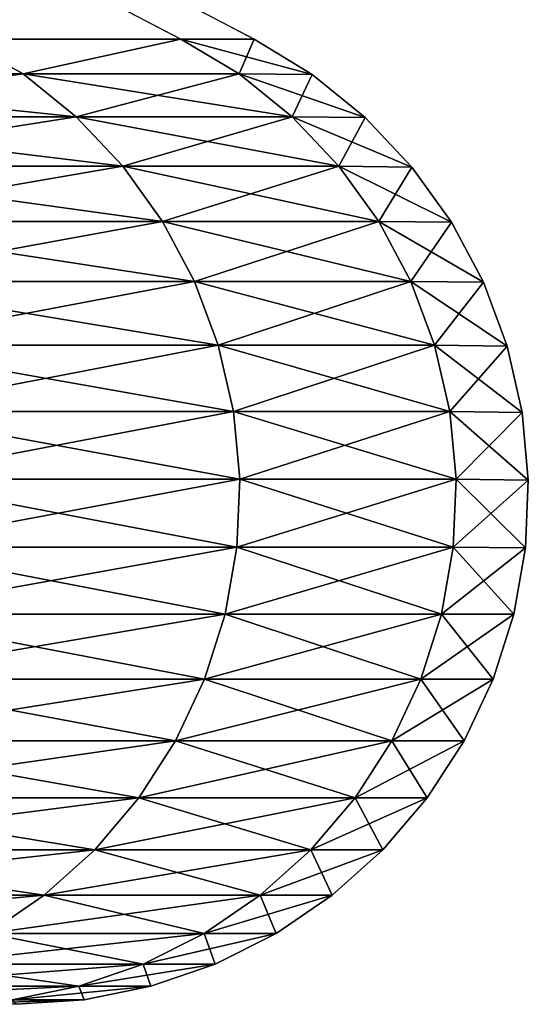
# Model space of a CAD drawing. Header units: millimetres. Extents: x -298 to 740, y 1361 to 2368.
# Tile 654 of 656: x -51.994 to -51.498, y 1360.65 to 1361.612. Entities that reach past the tile are written whole.
import ezdxf

# ---------------------------------------------------------------- set-up
doc = ezdxf.new("R2010")
doc.units = ezdxf.units.MM
doc.header["$LTSCALE"] = 33.374815
for name, color, linetype in [('164', 7, 'CONTINUOUS'), ('165', 7, 'CONTINUOUS'), ('168', 7, 'CONTINUOUS'), ('169', 7, 'CONTINUOUS')]:
    doc.layers.add(name, color=color, linetype=linetype)

msp = doc.modelspace()

# ---------------------------------------------------------------- linework, layer by layer
at = {"layer": '164', "color": 7, "linetype": 'CONTINUOUS'}
for points in [[(-165.58132, 1421.34499, 0.30106), (-165.59579, 1421.34499, 0.60182), (-51.837, 1361.5927, 4.20634), (-165.58132, 1421.34499, 0.30106)], [(-51.837, 1361.5927, 4.20634), (-165.59579, 1421.34499, 0.60182), (-52.0524, 1361.5927, 8.40777), (-51.837, 1361.5927, 4.20634)], [(-165.57649, 1421.34499), (-165.58132, 1421.34499, 0.30106), (-51.76518, 1361.5927), (-165.57649, 1421.34499)], [(-51.76518, 1361.5927), (-165.58132, 1421.34499, 0.30106), (-51.837, 1361.5927, 4.20634), (-51.76518, 1361.5927)]]:
    msp.add_3dface(points, dxfattribs=at)
at = {"layer": '165', "color": 7, "linetype": 'CONTINUOUS'}
for points in [[(-165.59579, 1421.34499, -0.60182), (-165.58132, 1421.34499, -0.30106), (-51.837, 1361.5927, -4.20634), (-165.59579, 1421.34499, -0.60182)], [(-52.0524, 1361.5927, -8.40777), (-165.59579, 1421.34499, -0.60182), (-51.837, 1361.5927, -4.20634), (-52.0524, 1361.5927, -8.40777)], [(-165.58132, 1421.34499, -0.30106), (-165.57649, 1421.34499), (-51.837, 1361.5927, -4.20634), (-165.58132, 1421.34499, -0.30106)], [(-165.57649, 1421.34499), (-51.76518, 1361.5927), (-51.837, 1361.5927, -4.20634), (-165.57649, 1421.34499)]]:
    msp.add_3dface(points, dxfattribs=at)
at = {"layer": '168', "color": 7, "linetype": 'CONTINUOUS'}
for points in [[(-52.0524, 1361.5927, -8.40777), (-51.99074, 1361.55868, -8.32126), (-52.34195, 1361.55868, -12.47001), (-52.0524, 1361.5927, -8.40777)], [(-52.0524, 1361.5927, -8.40777), (-51.837, 1361.5927, -4.20634), (-51.99074, 1361.55868, -8.32126), (-52.0524, 1361.5927, -8.40777)], [(-51.837, 1361.5927, -4.20634), (-51.77986, 1361.55868, -4.163), (-51.99074, 1361.55868, -8.32126), (-51.837, 1361.5927, -4.20634)], [(-51.837, 1361.5927, -4.20634), (-51.76518, 1361.5927), (-51.77986, 1361.55868, -4.163), (-51.837, 1361.5927, -4.20634)], [(-51.76518, 1361.5927), (-51.70856, 1361.55799), (-51.77986, 1361.55868, -4.163), (-51.76518, 1361.5927)], [(-51.99074, 1361.55868, -8.32126), (-52.29055, 1361.51686, -12.47524), (-52.34195, 1361.55868, -12.47001), (-51.99074, 1361.55868, -8.32126)], [(-51.9392, 1361.51686, -8.32474), (-52.29055, 1361.51686, -12.47524), (-51.99074, 1361.55868, -8.32126), (-51.9392, 1361.51686, -8.32474)], [(-51.77986, 1361.55868, -4.163), (-51.9392, 1361.51686, -8.32474), (-51.99074, 1361.55868, -8.32126), (-51.77986, 1361.55868, -4.163)], [(-51.72823, 1361.51686, -4.16475), (-51.9392, 1361.51686, -8.32474), (-51.77986, 1361.55868, -4.163), (-51.72823, 1361.51686, -4.16475)], [(-51.70856, 1361.55799), (-51.72823, 1361.51686, -4.16475), (-51.77986, 1361.55868, -4.163), (-51.70856, 1361.55799)], [(-51.65705, 1361.51609), (-51.72823, 1361.51686, -4.16475), (-51.70856, 1361.55799), (-51.65705, 1361.51609)], [(-51.9392, 1361.51686, -8.32474), (-52.24512, 1361.46856, -12.47986), (-52.29055, 1361.51686, -12.47524), (-51.9392, 1361.51686, -8.32474)], [(-51.89364, 1361.46856, -8.32783), (-52.24512, 1361.46856, -12.47986), (-51.9392, 1361.51686, -8.32474), (-51.89364, 1361.46856, -8.32783)], [(-51.72823, 1361.51686, -4.16475), (-51.89364, 1361.46856, -8.32783), (-51.9392, 1361.51686, -8.32474), (-51.72823, 1361.51686, -4.16475)], [(-51.68259, 1361.46856, -4.16629), (-51.89364, 1361.46856, -8.32783), (-51.72823, 1361.51686, -4.16475), (-51.68259, 1361.46856, -4.16629)], [(-51.65705, 1361.51609), (-51.68259, 1361.46856, -4.16629), (-51.72823, 1361.51686, -4.16475), (-51.65705, 1361.51609)], [(-51.61154, 1361.46774), (-51.68259, 1361.46856, -4.16629), (-51.65705, 1361.51609), (-51.61154, 1361.46774)], [(-51.89364, 1361.46856, -8.32783), (-52.20647, 1361.41462, -12.48379), (-52.24512, 1361.46856, -12.47986), (-51.89364, 1361.46856, -8.32783)], [(-51.85488, 1361.41462, -8.33045), (-52.20647, 1361.41462, -12.48379), (-51.89364, 1361.46856, -8.32783), (-51.85488, 1361.41462, -8.33045)], [(-51.68259, 1361.46856, -4.16629), (-51.85488, 1361.41462, -8.33045), (-51.89364, 1361.46856, -8.32783), (-51.68259, 1361.46856, -4.16629)], [(-51.64376, 1361.41462, -4.1676), (-51.85488, 1361.41462, -8.33045), (-51.68259, 1361.46856, -4.16629), (-51.64376, 1361.41462, -4.1676)], [(-51.61154, 1361.46774), (-51.64376, 1361.41462, -4.1676), (-51.68259, 1361.46856, -4.16629), (-51.61154, 1361.46774)], [(-51.57284, 1361.41377), (-51.64376, 1361.41462, -4.1676), (-51.61154, 1361.46774), (-51.57284, 1361.41377)], [(-51.85488, 1361.41462, -8.33045), (-52.17528, 1361.35601, -12.48696), (-52.20647, 1361.41462, -12.48379), (-51.85488, 1361.41462, -8.33045)], [(-51.8236, 1361.35601, -8.33257), (-52.17528, 1361.35601, -12.48696), (-51.85488, 1361.41462, -8.33045), (-51.8236, 1361.35601, -8.33257)], [(-51.64376, 1361.41462, -4.1676), (-51.8236, 1361.35601, -8.33257), (-51.85488, 1361.41462, -8.33045), (-51.64376, 1361.41462, -4.1676)], [(-51.61243, 1361.35601, -4.16866), (-51.8236, 1361.35601, -8.33257), (-51.64376, 1361.41462, -4.1676), (-51.61243, 1361.35601, -4.16866)], [(-51.57284, 1361.41377), (-51.61243, 1361.35601, -4.16866), (-51.64376, 1361.41462, -4.1676), (-51.57284, 1361.41377)], [(-51.54163, 1361.35516), (-51.61243, 1361.35601, -4.16866), (-51.57284, 1361.41377), (-51.54163, 1361.35516)], [(-51.8236, 1361.35601, -8.33257), (-52.1521, 1361.29376, -12.48932), (-52.17528, 1361.35601, -12.48696), (-51.8236, 1361.35601, -8.33257)], [(-51.80035, 1361.29376, -8.33414), (-52.1521, 1361.29376, -12.48932), (-51.8236, 1361.35601, -8.33257), (-51.80035, 1361.29376, -8.33414)], [(-51.61243, 1361.35601, -4.16866), (-51.80035, 1361.29376, -8.33414), (-51.8236, 1361.35601, -8.33257), (-51.61243, 1361.35601, -4.16866)], [(-51.58914, 1361.29376, -4.16945), (-51.80035, 1361.29376, -8.33414), (-51.61243, 1361.35601, -4.16866), (-51.58914, 1361.29376, -4.16945)], [(-51.54163, 1361.35516), (-51.58914, 1361.29376, -4.16945), (-51.61243, 1361.35601, -4.16866), (-51.54163, 1361.35516)], [(-51.51846, 1361.29293), (-51.58914, 1361.29376, -4.16945), (-51.54163, 1361.35516), (-51.51846, 1361.29293)], [(-51.80035, 1361.29376, -8.33414), (-52.13734, 1361.22896, -12.49082), (-52.1521, 1361.29376, -12.48932), (-51.80035, 1361.29376, -8.33414)], [(-51.78555, 1361.22896, -8.33514), (-52.13734, 1361.22896, -12.49082), (-51.80035, 1361.29376, -8.33414), (-51.78555, 1361.22896, -8.33514)], [(-51.58914, 1361.29376, -4.16945), (-51.78555, 1361.22896, -8.33514), (-51.80035, 1361.29376, -8.33414), (-51.58914, 1361.29376, -4.16945)], [(-51.57431, 1361.22896, -4.16995), (-51.78555, 1361.22896, -8.33514), (-51.58914, 1361.29376, -4.16945), (-51.57431, 1361.22896, -4.16995)], [(-51.51846, 1361.29293), (-51.57431, 1361.22896, -4.16995), (-51.58914, 1361.29376, -4.16945), (-51.51846, 1361.29293)], [(-51.50375, 1361.22817), (-51.57431, 1361.22896, -4.16995), (-51.51846, 1361.29293), (-51.50375, 1361.22817)], [(-51.78555, 1361.22896, -8.33514), (-52.13126, 1361.16277, -12.49144), (-52.13734, 1361.22896, -12.49082), (-51.78555, 1361.22896, -8.33514)], [(-51.77945, 1361.16277, -8.33555), (-52.13126, 1361.16277, -12.49144), (-51.78555, 1361.22896, -8.33514), (-51.77945, 1361.16277, -8.33555)], [(-51.57431, 1361.22896, -4.16995), (-51.77945, 1361.16277, -8.33555), (-51.78555, 1361.22896, -8.33514), (-51.57431, 1361.22896, -4.16995)], [(-51.5682, 1361.16277, -4.17016), (-51.77945, 1361.16277, -8.33555), (-51.57431, 1361.22896, -4.16995), (-51.5682, 1361.16277, -4.17016)], [(-51.50375, 1361.22817), (-51.5682, 1361.16277, -4.17016), (-51.57431, 1361.22896, -4.16995), (-51.50375, 1361.22817)], [(-51.49774, 1361.16204), (-51.5682, 1361.16277, -4.17016), (-51.50375, 1361.22817), (-51.49774, 1361.16204)], [(-51.78217, 1361.09636, -8.33537), (-52.13397, 1361.09636, -12.49116), (-51.77945, 1361.16277, -8.33555), (-51.78217, 1361.09636, -8.33537)], [(-51.77945, 1361.16277, -8.33555), (-52.13397, 1361.09636, -12.49116), (-52.13126, 1361.16277, -12.49144), (-51.77945, 1361.16277, -8.33555)], [(-51.57093, 1361.09636, -4.17006), (-51.78217, 1361.09636, -8.33537), (-51.5682, 1361.16277, -4.17016), (-51.57093, 1361.09636, -4.17006)], [(-51.5682, 1361.16277, -4.17016), (-51.78217, 1361.09636, -8.33537), (-51.77945, 1361.16277, -8.33555), (-51.5682, 1361.16277, -4.17016)], [(-51.49774, 1361.16204), (-51.57093, 1361.09636, -4.17006), (-51.5682, 1361.16277, -4.17016), (-51.49774, 1361.16204)], [(-51.50056, 1361.0957), (-51.57093, 1361.09636, -4.17006), (-51.49774, 1361.16204), (-51.50056, 1361.0957)], [(-51.79365, 1361.03089, -8.33459), (-52.14542, 1361.03089, -12.49), (-51.78217, 1361.09636, -8.33537), (-51.79365, 1361.03089, -8.33459)], [(-51.78217, 1361.09636, -8.33537), (-52.14542, 1361.03089, -12.49), (-52.13397, 1361.09636, -12.49116), (-51.78217, 1361.09636, -8.33537)], [(-51.58243, 1361.03089, -4.16967), (-51.79365, 1361.03089, -8.33459), (-51.57093, 1361.09636, -4.17006), (-51.58243, 1361.03089, -4.16967)], [(-51.57093, 1361.09636, -4.17006), (-51.79365, 1361.03089, -8.33459), (-51.78217, 1361.09636, -8.33537), (-51.57093, 1361.09636, -4.17006)], [(-51.50056, 1361.0957), (-51.58243, 1361.03089, -4.16967), (-51.57093, 1361.09636, -4.17006), (-51.50056, 1361.0957)], [(-51.51199, 1361.03089), (-51.58243, 1361.03089, -4.16967), (-51.50056, 1361.0957), (-51.51199, 1361.03089)], [(-51.81369, 1360.96753, -8.33324), (-52.1654, 1360.96753, -12.48797), (-51.79365, 1361.03089, -8.33459), (-51.81369, 1360.96753, -8.33324)], [(-51.79365, 1361.03089, -8.33459), (-52.1654, 1360.96753, -12.48797), (-52.14542, 1361.03089, -12.49), (-51.79365, 1361.03089, -8.33459)], [(-51.60251, 1360.96753, -4.169), (-51.81369, 1360.96753, -8.33324), (-51.58243, 1361.03089, -4.16967), (-51.60251, 1360.96753, -4.169)], [(-51.58243, 1361.03089, -4.16967), (-51.81369, 1360.96753, -8.33324), (-51.79365, 1361.03089, -8.33459), (-51.58243, 1361.03089, -4.16967)], [(-51.53208, 1360.96753), (-51.60251, 1360.96753, -4.169), (-51.51199, 1361.03089), (-51.53208, 1360.96753)], [(-51.51199, 1361.03089), (-51.60251, 1360.96753, -4.169), (-51.58243, 1361.03089, -4.16967), (-51.51199, 1361.03089)], [(-51.84195, 1360.90739, -8.33132), (-52.19358, 1360.90739, -12.4851), (-51.81369, 1360.96753, -8.33324), (-51.84195, 1360.90739, -8.33132)], [(-51.81369, 1360.96753, -8.33324), (-52.19358, 1360.90739, -12.4851), (-52.1654, 1360.96753, -12.48797), (-51.81369, 1360.96753, -8.33324)], [(-51.63081, 1360.90739, -4.16804), (-51.84195, 1360.90739, -8.33132), (-51.60251, 1360.96753, -4.169), (-51.63081, 1360.90739, -4.16804)], [(-51.60251, 1360.96753, -4.169), (-51.84195, 1360.90739, -8.33132), (-51.81369, 1360.96753, -8.33324), (-51.60251, 1360.96753, -4.169)], [(-51.5604, 1360.90739), (-51.63081, 1360.90739, -4.16804), (-51.53208, 1360.96753), (-51.5604, 1360.90739)], [(-51.53208, 1360.96753), (-51.63081, 1360.90739, -4.16804), (-51.60251, 1360.96753, -4.169), (-51.53208, 1360.96753)], [(-51.87791, 1360.85154, -8.32889), (-52.22944, 1360.85154, -12.48146), (-51.84195, 1360.90739, -8.33132), (-51.87791, 1360.85154, -8.32889)], [(-51.84195, 1360.90739, -8.33132), (-52.22944, 1360.85154, -12.48146), (-52.19358, 1360.90739, -12.4851), (-51.84195, 1360.90739, -8.33132)], [(-51.66683, 1360.85154, -4.16682), (-51.87791, 1360.85154, -8.32889), (-51.63081, 1360.90739, -4.16804), (-51.66683, 1360.85154, -4.16682)], [(-51.63081, 1360.90739, -4.16804), (-51.87791, 1360.85154, -8.32889), (-51.84195, 1360.90739, -8.33132), (-51.63081, 1360.90739, -4.16804)], [(-51.59645, 1360.85154), (-51.66683, 1360.85154, -4.16682), (-51.5604, 1360.90739), (-51.59645, 1360.85154)], [(-51.5604, 1360.90739), (-51.66683, 1360.85154, -4.16682), (-51.63081, 1360.90739, -4.16804), (-51.5604, 1360.90739)], [(-51.92095, 1360.80097, -8.32598), (-52.27235, 1360.80097, -12.47709), (-51.87791, 1360.85154, -8.32889), (-51.92095, 1360.80097, -8.32598)], [(-51.87791, 1360.85154, -8.32889), (-52.27235, 1360.80097, -12.47709), (-52.22944, 1360.85154, -12.48146), (-51.87791, 1360.85154, -8.32889)], [(-51.70994, 1360.80097, -4.16537), (-51.92095, 1360.80097, -8.32598), (-51.66683, 1360.85154, -4.16682), (-51.70994, 1360.80097, -4.16537)], [(-51.66683, 1360.85154, -4.16682), (-51.92095, 1360.80097, -8.32598), (-51.87791, 1360.85154, -8.32889), (-51.66683, 1360.85154, -4.16682)], [(-51.63958, 1360.80097), (-51.70994, 1360.80097, -4.16537), (-51.59645, 1360.85154), (-51.63958, 1360.80097)], [(-51.59645, 1360.85154), (-51.70994, 1360.80097, -4.16537), (-51.66683, 1360.85154, -4.16682), (-51.59645, 1360.85154)], [(-51.97029, 1360.75656, -8.32264), (-52.32156, 1360.75656, -12.47209), (-51.92095, 1360.80097, -8.32598), (-51.97029, 1360.75656, -8.32264)], [(-51.92095, 1360.80097, -8.32598), (-52.32156, 1360.75656, -12.47209), (-52.27235, 1360.80097, -12.47709), (-51.92095, 1360.80097, -8.32598)], [(-51.75938, 1360.75656, -4.1637), (-51.97029, 1360.75656, -8.32264), (-51.70994, 1360.80097, -4.16537), (-51.75938, 1360.75656, -4.1637)], [(-51.70994, 1360.80097, -4.16537), (-51.97029, 1360.75656, -8.32264), (-51.92095, 1360.80097, -8.32598), (-51.70994, 1360.80097, -4.16537)], [(-51.68904, 1360.75656), (-51.75938, 1360.75656, -4.1637), (-51.63958, 1360.80097), (-51.68904, 1360.75656)], [(-51.63958, 1360.80097), (-51.75938, 1360.75656, -4.1637), (-51.70994, 1360.80097, -4.16537), (-51.63958, 1360.80097)], [(-52.02508, 1360.71911, -8.31893), (-52.37619, 1360.71911, -12.46653), (-51.97029, 1360.75656, -8.32264), (-52.02508, 1360.71911, -8.31893)], [(-51.97029, 1360.75656, -8.32264), (-52.37619, 1360.71911, -12.46653), (-52.32156, 1360.75656, -12.47209), (-51.97029, 1360.75656, -8.32264)], [(-51.81426, 1360.71911, -4.16184), (-52.02508, 1360.71911, -8.31893), (-51.75938, 1360.75656, -4.1637), (-51.81426, 1360.71911, -4.16184)], [(-51.75938, 1360.75656, -4.1637), (-52.02508, 1360.71911, -8.31893), (-51.97029, 1360.75656, -8.32264), (-51.75938, 1360.75656, -4.1637)], [(-51.74396, 1360.71911), (-51.81426, 1360.71911, -4.16184), (-51.68904, 1360.75656), (-51.74396, 1360.71911)], [(-51.68904, 1360.75656), (-51.81426, 1360.71911, -4.16184), (-51.75938, 1360.75656, -4.1637), (-51.68904, 1360.75656)], [(-51.87363, 1360.68927, -4.15983), (-52.08435, 1360.68927, -8.31492), (-51.81426, 1360.71911, -4.16184), (-51.87363, 1360.68927, -4.15983)], [(-51.81426, 1360.71911, -4.16184), (-52.08435, 1360.68927, -8.31492), (-52.02508, 1360.71911, -8.31893), (-51.81426, 1360.71911, -4.16184)], [(-51.80336, 1360.68927), (-51.87363, 1360.68927, -4.15983), (-51.74396, 1360.71911), (-51.80336, 1360.68927)], [(-51.74396, 1360.71911), (-51.87363, 1360.68927, -4.15983), (-51.81426, 1360.71911, -4.16184), (-51.74396, 1360.71911)], [(-51.93642, 1360.66758, -4.15771), (-52.14703, 1360.66758, -8.31068), (-51.87363, 1360.68927, -4.15983), (-51.93642, 1360.66758, -4.15771)], [(-51.87363, 1360.68927, -4.15983), (-52.14703, 1360.66758, -8.31068), (-52.08435, 1360.68927, -8.31492), (-51.87363, 1360.68927, -4.15983)], [(-51.86619, 1360.66758), (-51.93642, 1360.66758, -4.15771), (-51.80336, 1360.68927), (-51.86619, 1360.66758)], [(-51.80336, 1360.68927), (-51.93642, 1360.66758, -4.15771), (-51.87363, 1360.68927, -4.15983), (-51.80336, 1360.68927)], [(-52.00154, 1360.65441, -4.15551), (-52.21204, 1360.65441, -8.30628), (-51.93642, 1360.66758, -4.15771), (-52.00154, 1360.65441, -4.15551)], [(-51.93642, 1360.66758, -4.15771), (-52.21204, 1360.65441, -8.30628), (-52.14703, 1360.66758, -8.31068), (-51.93642, 1360.66758, -4.15771)], [(-51.93134, 1360.65441), (-52.00154, 1360.65441, -4.15551), (-51.86619, 1360.66758), (-51.93134, 1360.65441)], [(-51.86619, 1360.66758), (-52.00154, 1360.65441, -4.15551), (-51.93642, 1360.66758, -4.15771), (-51.86619, 1360.66758)], [(-51.9976, 1360.65), (-52.06928, 1360.65, -4.1981), (-51.93134, 1360.65441), (-51.9976, 1360.65)], [(-51.93134, 1360.65441), (-52.06928, 1360.65, -4.1981), (-52.00154, 1360.65441, -4.15551), (-51.93134, 1360.65441)]]:
    msp.add_3dface(points, dxfattribs=at)
at = {"layer": '169', "color": 7, "linetype": 'CONTINUOUS'}
for points in [[(-52.0524, 1361.5927, 8.40777), (-52.34195, 1361.55868, 12.47001), (-51.99074, 1361.55868, 8.32126), (-52.0524, 1361.5927, 8.40777)], [(-51.837, 1361.5927, 4.20634), (-52.0524, 1361.5927, 8.40777), (-51.99074, 1361.55868, 8.32126), (-51.837, 1361.5927, 4.20634)], [(-51.837, 1361.5927, 4.20634), (-51.99074, 1361.55868, 8.32126), (-51.77986, 1361.55868, 4.163), (-51.837, 1361.5927, 4.20634)], [(-51.76518, 1361.5927), (-51.837, 1361.5927, 4.20634), (-51.70856, 1361.55799), (-51.76518, 1361.5927)], [(-51.70856, 1361.55799), (-51.837, 1361.5927, 4.20634), (-51.77986, 1361.55868, 4.163), (-51.70856, 1361.55799)], [(-52.29055, 1361.51686, 12.47524), (-51.9392, 1361.51686, 8.32474), (-52.34195, 1361.55868, 12.47001), (-52.29055, 1361.51686, 12.47524)], [(-52.34195, 1361.55868, 12.47001), (-51.9392, 1361.51686, 8.32474), (-51.99074, 1361.55868, 8.32126), (-52.34195, 1361.55868, 12.47001)], [(-51.9392, 1361.51686, 8.32474), (-51.72823, 1361.51686, 4.16475), (-51.99074, 1361.55868, 8.32126), (-51.9392, 1361.51686, 8.32474)], [(-51.99074, 1361.55868, 8.32126), (-51.72823, 1361.51686, 4.16475), (-51.77986, 1361.55868, 4.163), (-51.99074, 1361.55868, 8.32126)], [(-51.65705, 1361.51609), (-51.70856, 1361.55799), (-51.77986, 1361.55868, 4.163), (-51.65705, 1361.51609)], [(-51.72823, 1361.51686, 4.16475), (-51.65705, 1361.51609), (-51.77986, 1361.55868, 4.163), (-51.72823, 1361.51686, 4.16475)], [(-52.24512, 1361.46856, 12.47986), (-51.89364, 1361.46856, 8.32783), (-52.29055, 1361.51686, 12.47524), (-52.24512, 1361.46856, 12.47986)], [(-52.29055, 1361.51686, 12.47524), (-51.89364, 1361.46856, 8.32783), (-51.9392, 1361.51686, 8.32474), (-52.29055, 1361.51686, 12.47524)], [(-51.89364, 1361.46856, 8.32783), (-51.68259, 1361.46856, 4.16629), (-51.9392, 1361.51686, 8.32474), (-51.89364, 1361.46856, 8.32783)], [(-51.9392, 1361.51686, 8.32474), (-51.68259, 1361.46856, 4.16629), (-51.72823, 1361.51686, 4.16475), (-51.9392, 1361.51686, 8.32474)], [(-51.61154, 1361.46774), (-51.65705, 1361.51609), (-51.72823, 1361.51686, 4.16475), (-51.61154, 1361.46774)], [(-51.68259, 1361.46856, 4.16629), (-51.61154, 1361.46774), (-51.72823, 1361.51686, 4.16475), (-51.68259, 1361.46856, 4.16629)], [(-52.20647, 1361.41462, 12.48379), (-51.85488, 1361.41462, 8.33045), (-52.24512, 1361.46856, 12.47986), (-52.20647, 1361.41462, 12.48379)], [(-52.24512, 1361.46856, 12.47986), (-51.85488, 1361.41462, 8.33045), (-51.89364, 1361.46856, 8.32783), (-52.24512, 1361.46856, 12.47986)], [(-51.85488, 1361.41462, 8.33045), (-51.64376, 1361.41462, 4.1676), (-51.89364, 1361.46856, 8.32783), (-51.85488, 1361.41462, 8.33045)], [(-51.89364, 1361.46856, 8.32783), (-51.64376, 1361.41462, 4.1676), (-51.68259, 1361.46856, 4.16629), (-51.89364, 1361.46856, 8.32783)], [(-51.57284, 1361.41377), (-51.61154, 1361.46774), (-51.68259, 1361.46856, 4.16629), (-51.57284, 1361.41377)], [(-51.64376, 1361.41462, 4.1676), (-51.57284, 1361.41377), (-51.68259, 1361.46856, 4.16629), (-51.64376, 1361.41462, 4.1676)], [(-52.17528, 1361.35601, 12.48696), (-51.8236, 1361.35601, 8.33257), (-52.20647, 1361.41462, 12.48379), (-52.17528, 1361.35601, 12.48696)], [(-52.20647, 1361.41462, 12.48379), (-51.8236, 1361.35601, 8.33257), (-51.85488, 1361.41462, 8.33045), (-52.20647, 1361.41462, 12.48379)], [(-51.8236, 1361.35601, 8.33257), (-51.61243, 1361.35601, 4.16866), (-51.85488, 1361.41462, 8.33045), (-51.8236, 1361.35601, 8.33257)], [(-51.85488, 1361.41462, 8.33045), (-51.61243, 1361.35601, 4.16866), (-51.64376, 1361.41462, 4.1676), (-51.85488, 1361.41462, 8.33045)], [(-51.54163, 1361.35516), (-51.57284, 1361.41377), (-51.64376, 1361.41462, 4.1676), (-51.54163, 1361.35516)], [(-51.61243, 1361.35601, 4.16866), (-51.54163, 1361.35516), (-51.64376, 1361.41462, 4.1676), (-51.61243, 1361.35601, 4.16866)], [(-52.1521, 1361.29376, 12.48932), (-51.80035, 1361.29376, 8.33414), (-52.17528, 1361.35601, 12.48696), (-52.1521, 1361.29376, 12.48932)], [(-52.17528, 1361.35601, 12.48696), (-51.80035, 1361.29376, 8.33414), (-51.8236, 1361.35601, 8.33257), (-52.17528, 1361.35601, 12.48696)], [(-51.80035, 1361.29376, 8.33414), (-51.58914, 1361.29376, 4.16945), (-51.8236, 1361.35601, 8.33257), (-51.80035, 1361.29376, 8.33414)], [(-51.8236, 1361.35601, 8.33257), (-51.58914, 1361.29376, 4.16945), (-51.61243, 1361.35601, 4.16866), (-51.8236, 1361.35601, 8.33257)], [(-51.51846, 1361.29293), (-51.54163, 1361.35516), (-51.61243, 1361.35601, 4.16866), (-51.51846, 1361.29293)], [(-51.58914, 1361.29376, 4.16945), (-51.51846, 1361.29293), (-51.61243, 1361.35601, 4.16866), (-51.58914, 1361.29376, 4.16945)], [(-52.13734, 1361.22896, 12.49082), (-51.78555, 1361.22896, 8.33514), (-52.1521, 1361.29376, 12.48932), (-52.13734, 1361.22896, 12.49082)], [(-52.1521, 1361.29376, 12.48932), (-51.78555, 1361.22896, 8.33514), (-51.80035, 1361.29376, 8.33414), (-52.1521, 1361.29376, 12.48932)], [(-51.78555, 1361.22896, 8.33514), (-51.57431, 1361.22896, 4.16995), (-51.80035, 1361.29376, 8.33414), (-51.78555, 1361.22896, 8.33514)], [(-51.80035, 1361.29376, 8.33414), (-51.57431, 1361.22896, 4.16995), (-51.58914, 1361.29376, 4.16945), (-51.80035, 1361.29376, 8.33414)], [(-51.50375, 1361.22817), (-51.51846, 1361.29293), (-51.58914, 1361.29376, 4.16945), (-51.50375, 1361.22817)], [(-51.57431, 1361.22896, 4.16995), (-51.50375, 1361.22817), (-51.58914, 1361.29376, 4.16945), (-51.57431, 1361.22896, 4.16995)], [(-52.13126, 1361.16277, 12.49144), (-51.77945, 1361.16277, 8.33555), (-52.13734, 1361.22896, 12.49082), (-52.13126, 1361.16277, 12.49144)], [(-52.13734, 1361.22896, 12.49082), (-51.77945, 1361.16277, 8.33555), (-51.78555, 1361.22896, 8.33514), (-52.13734, 1361.22896, 12.49082)], [(-51.77945, 1361.16277, 8.33555), (-51.5682, 1361.16277, 4.17016), (-51.78555, 1361.22896, 8.33514), (-51.77945, 1361.16277, 8.33555)], [(-51.78555, 1361.22896, 8.33514), (-51.5682, 1361.16277, 4.17016), (-51.57431, 1361.22896, 4.16995), (-51.78555, 1361.22896, 8.33514)], [(-51.49774, 1361.16204), (-51.50375, 1361.22817), (-51.57431, 1361.22896, 4.16995), (-51.49774, 1361.16204)], [(-51.5682, 1361.16277, 4.17016), (-51.49774, 1361.16204), (-51.57431, 1361.22896, 4.16995), (-51.5682, 1361.16277, 4.17016)], [(-52.13397, 1361.09636, 12.49116), (-51.78217, 1361.09636, 8.33537), (-52.13126, 1361.16277, 12.49144), (-52.13397, 1361.09636, 12.49116)], [(-52.13126, 1361.16277, 12.49144), (-51.78217, 1361.09636, 8.33537), (-51.77945, 1361.16277, 8.33555), (-52.13126, 1361.16277, 12.49144)], [(-51.78217, 1361.09636, 8.33537), (-51.57093, 1361.09636, 4.17006), (-51.77945, 1361.16277, 8.33555), (-51.78217, 1361.09636, 8.33537)], [(-51.77945, 1361.16277, 8.33555), (-51.57093, 1361.09636, 4.17006), (-51.5682, 1361.16277, 4.17016), (-51.77945, 1361.16277, 8.33555)], [(-51.57093, 1361.09636, 4.17006), (-51.50056, 1361.0957), (-51.5682, 1361.16277, 4.17016), (-51.57093, 1361.09636, 4.17006)], [(-51.50056, 1361.0957), (-51.49774, 1361.16204), (-51.5682, 1361.16277, 4.17016), (-51.50056, 1361.0957)], [(-52.14542, 1361.03089, 12.49), (-51.79365, 1361.03089, 8.33459), (-52.13397, 1361.09636, 12.49116), (-52.14542, 1361.03089, 12.49)], [(-52.13397, 1361.09636, 12.49116), (-51.79365, 1361.03089, 8.33459), (-51.78217, 1361.09636, 8.33537), (-52.13397, 1361.09636, 12.49116)], [(-51.79365, 1361.03089, 8.33459), (-51.58243, 1361.03089, 4.16967), (-51.78217, 1361.09636, 8.33537), (-51.79365, 1361.03089, 8.33459)], [(-51.78217, 1361.09636, 8.33537), (-51.58243, 1361.03089, 4.16967), (-51.57093, 1361.09636, 4.17006), (-51.78217, 1361.09636, 8.33537)], [(-51.58243, 1361.03089, 4.16967), (-51.51199, 1361.03089), (-51.57093, 1361.09636, 4.17006), (-51.58243, 1361.03089, 4.16967)], [(-51.51199, 1361.03089), (-51.50056, 1361.0957), (-51.57093, 1361.09636, 4.17006), (-51.51199, 1361.03089)], [(-52.1654, 1360.96753, 12.48797), (-51.81369, 1360.96753, 8.33324), (-52.14542, 1361.03089, 12.49), (-52.1654, 1360.96753, 12.48797)], [(-52.14542, 1361.03089, 12.49), (-51.81369, 1360.96753, 8.33324), (-51.79365, 1361.03089, 8.33459), (-52.14542, 1361.03089, 12.49)], [(-51.81369, 1360.96753, 8.33324), (-51.60251, 1360.96753, 4.169), (-51.79365, 1361.03089, 8.33459), (-51.81369, 1360.96753, 8.33324)], [(-51.79365, 1361.03089, 8.33459), (-51.60251, 1360.96753, 4.169), (-51.58243, 1361.03089, 4.16967), (-51.79365, 1361.03089, 8.33459)], [(-51.60251, 1360.96753, 4.169), (-51.53208, 1360.96753), (-51.58243, 1361.03089, 4.16967), (-51.60251, 1360.96753, 4.169)], [(-51.53208, 1360.96753), (-51.51199, 1361.03089), (-51.58243, 1361.03089, 4.16967), (-51.53208, 1360.96753)], [(-52.19358, 1360.90739, 12.4851), (-51.84195, 1360.90739, 8.33132), (-52.1654, 1360.96753, 12.48797), (-52.19358, 1360.90739, 12.4851)], [(-52.1654, 1360.96753, 12.48797), (-51.84195, 1360.90739, 8.33132), (-51.81369, 1360.96753, 8.33324), (-52.1654, 1360.96753, 12.48797)], [(-51.84195, 1360.90739, 8.33132), (-51.63081, 1360.90739, 4.16804), (-51.81369, 1360.96753, 8.33324), (-51.84195, 1360.90739, 8.33132)], [(-51.81369, 1360.96753, 8.33324), (-51.63081, 1360.90739, 4.16804), (-51.60251, 1360.96753, 4.169), (-51.81369, 1360.96753, 8.33324)], [(-51.63081, 1360.90739, 4.16804), (-51.5604, 1360.90739), (-51.60251, 1360.96753, 4.169), (-51.63081, 1360.90739, 4.16804)], [(-51.5604, 1360.90739), (-51.53208, 1360.96753), (-51.60251, 1360.96753, 4.169), (-51.5604, 1360.90739)], [(-52.22944, 1360.85154, 12.48146), (-51.87791, 1360.85154, 8.32889), (-52.19358, 1360.90739, 12.4851), (-52.22944, 1360.85154, 12.48146)], [(-52.19358, 1360.90739, 12.4851), (-51.87791, 1360.85154, 8.32889), (-51.84195, 1360.90739, 8.33132), (-52.19358, 1360.90739, 12.4851)], [(-51.87791, 1360.85154, 8.32889), (-51.66683, 1360.85154, 4.16682), (-51.84195, 1360.90739, 8.33132), (-51.87791, 1360.85154, 8.32889)], [(-51.84195, 1360.90739, 8.33132), (-51.66683, 1360.85154, 4.16682), (-51.63081, 1360.90739, 4.16804), (-51.84195, 1360.90739, 8.33132)], [(-51.66683, 1360.85154, 4.16682), (-51.59645, 1360.85154), (-51.63081, 1360.90739, 4.16804), (-51.66683, 1360.85154, 4.16682)], [(-51.59645, 1360.85154), (-51.5604, 1360.90739), (-51.63081, 1360.90739, 4.16804), (-51.59645, 1360.85154)], [(-52.27235, 1360.80097, 12.47709), (-51.92095, 1360.80097, 8.32598), (-52.22944, 1360.85154, 12.48146), (-52.27235, 1360.80097, 12.47709)], [(-52.22944, 1360.85154, 12.48146), (-51.92095, 1360.80097, 8.32598), (-51.87791, 1360.85154, 8.32889), (-52.22944, 1360.85154, 12.48146)], [(-51.92095, 1360.80097, 8.32598), (-51.70994, 1360.80097, 4.16537), (-51.87791, 1360.85154, 8.32889), (-51.92095, 1360.80097, 8.32598)], [(-51.87791, 1360.85154, 8.32889), (-51.70994, 1360.80097, 4.16537), (-51.66683, 1360.85154, 4.16682), (-51.87791, 1360.85154, 8.32889)], [(-51.70994, 1360.80097, 4.16537), (-51.63958, 1360.80097), (-51.66683, 1360.85154, 4.16682), (-51.70994, 1360.80097, 4.16537)], [(-51.63958, 1360.80097), (-51.59645, 1360.85154), (-51.66683, 1360.85154, 4.16682), (-51.63958, 1360.80097)], [(-52.32156, 1360.75656, 12.47209), (-51.97029, 1360.75656, 8.32264), (-52.27235, 1360.80097, 12.47709), (-52.32156, 1360.75656, 12.47209)], [(-52.27235, 1360.80097, 12.47709), (-51.97029, 1360.75656, 8.32264), (-51.92095, 1360.80097, 8.32598), (-52.27235, 1360.80097, 12.47709)], [(-51.97029, 1360.75656, 8.32264), (-51.75938, 1360.75656, 4.1637), (-51.92095, 1360.80097, 8.32598), (-51.97029, 1360.75656, 8.32264)], [(-51.92095, 1360.80097, 8.32598), (-51.75938, 1360.75656, 4.1637), (-51.70994, 1360.80097, 4.16537), (-51.92095, 1360.80097, 8.32598)], [(-51.75938, 1360.75656, 4.1637), (-51.68904, 1360.75656), (-51.70994, 1360.80097, 4.16537), (-51.75938, 1360.75656, 4.1637)], [(-51.68904, 1360.75656), (-51.63958, 1360.80097), (-51.70994, 1360.80097, 4.16537), (-51.68904, 1360.75656)], [(-52.32156, 1360.75656, 12.47209), (-52.02508, 1360.71911, 8.31893), (-51.97029, 1360.75656, 8.32264), (-52.32156, 1360.75656, 12.47209)], [(-52.02508, 1360.71911, 8.31893), (-51.81426, 1360.71911, 4.16184), (-51.97029, 1360.75656, 8.32264), (-52.02508, 1360.71911, 8.31893)], [(-51.97029, 1360.75656, 8.32264), (-51.81426, 1360.71911, 4.16184), (-51.75938, 1360.75656, 4.1637), (-51.97029, 1360.75656, 8.32264)], [(-51.81426, 1360.71911, 4.16184), (-51.74396, 1360.71911), (-51.75938, 1360.75656, 4.1637), (-51.81426, 1360.71911, 4.16184)], [(-51.74396, 1360.71911), (-51.68904, 1360.75656), (-51.75938, 1360.75656, 4.1637), (-51.74396, 1360.71911)], [(-52.08435, 1360.68927, 8.31492), (-51.87363, 1360.68927, 4.15983), (-52.02508, 1360.71911, 8.31893), (-52.08435, 1360.68927, 8.31492)], [(-52.02508, 1360.71911, 8.31893), (-51.87363, 1360.68927, 4.15983), (-51.81426, 1360.71911, 4.16184), (-52.02508, 1360.71911, 8.31893)], [(-51.87363, 1360.68927, 4.15983), (-51.80336, 1360.68927), (-51.81426, 1360.71911, 4.16184), (-51.87363, 1360.68927, 4.15983)], [(-51.80336, 1360.68927), (-51.74396, 1360.71911), (-51.81426, 1360.71911, 4.16184), (-51.80336, 1360.68927)], [(-52.14703, 1360.66758, 8.31068), (-51.93642, 1360.66758, 4.15771), (-52.08435, 1360.68927, 8.31492), (-52.14703, 1360.66758, 8.31068)], [(-52.08435, 1360.68927, 8.31492), (-51.93642, 1360.66758, 4.15771), (-51.87363, 1360.68927, 4.15983), (-52.08435, 1360.68927, 8.31492)], [(-51.93642, 1360.66758, 4.15771), (-51.86619, 1360.66758), (-51.87363, 1360.68927, 4.15983), (-51.93642, 1360.66758, 4.15771)], [(-51.86619, 1360.66758), (-51.80336, 1360.68927), (-51.87363, 1360.68927, 4.15983), (-51.86619, 1360.66758)], [(-52.14703, 1360.66758, 8.31068), (-52.00154, 1360.65441, 4.15551), (-51.93642, 1360.66758, 4.15771), (-52.14703, 1360.66758, 8.31068)], [(-52.00154, 1360.65441, 4.15551), (-51.93134, 1360.65441), (-51.93642, 1360.66758, 4.15771), (-52.00154, 1360.65441, 4.15551)], [(-51.93134, 1360.65441), (-51.86619, 1360.66758), (-51.93642, 1360.66758, 4.15771), (-51.93134, 1360.65441)], [(-51.9976, 1360.65), (-51.93134, 1360.65441), (-52.00154, 1360.65441, 4.15551), (-51.9976, 1360.65)]]:
    msp.add_3dface(points, dxfattribs=at)

doc.saveas('drawing.dxf')
